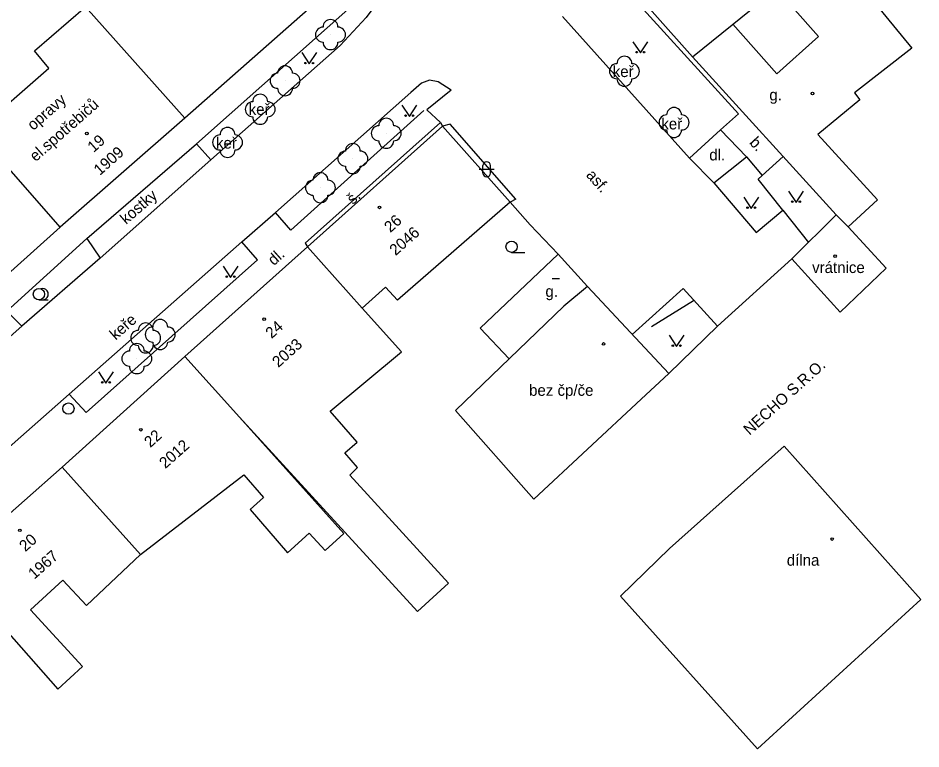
# Model space of a CAD drawing. Extents: x -584400 to -581602, y -1210894 to -1208793.
# Drawn here: x -582323.2 to -582263, y -1209653.2 to -1209604.5 of the extents above; entities that cross this region are included whole.
import ezdxf

# ---------------------------------------------------------------- set-up
doc = ezdxf.new("R2010")
doc.units = 0
for name, color, linetype in [('BUDOVY_MĚŘ', 7, 'Continuous'), ('MAP_ZN_BP', 7, 'Continuous'), ('POMOC_POPIS', 7, 'Continuous'), ('ROZHRANÍ_PLOCH', 7, 'Continuous'), ('ZELEŇ', 7, 'Continuous'), ('ZN_BUDOV', 7, 'Continuous'), ('ZN_DOPLŇKOVÉ', 7, 'Continuous'), ('ZN_KULTUR', 7, 'Continuous'), ('Č_POPIS_EVID', 7, 'Continuous')]:
    doc.layers.add(name, color=color, linetype=linetype)

msp = doc.modelspace()

# ---------------------------------------------------------------- linework, layer by layer
at = {"layer": 'BUDOVY_MĚŘ'}
for points in [[(-582278.22, -1209607.07), (-582269.12, -1209599.73)], [(-582275.53, -1209604.9), (-582272.59, -1209608.21), (-582269.81, -1209605.73), (-582271.58, -1209603.74), (-582268.27, -1209600.77), (-582263.58, -1209606.5), (-582267.42, -1209609.49), (-582267.06, -1209609.95), (-582269.86, -1209612.27), (-582265.88, -1209616.62)], [(-582283.24, -1209601.42), (-582278.22, -1209607.07)], [(-582326.01, -1209612.07), (-582321.16, -1209607.83), (-582322.12, -1209606.69), (-582318.72, -1209603.75)], [(-582312.09, -1209611.17), (-582318.72, -1209603.75)], [(-582303.86, -1209603.93), (-582312.09, -1209611.17)], [(-582278.22, -1209607.07), (-582268.63, -1209617.62)], [(-582312.09, -1209611.17), (-582320.4, -1209618.45)], [(-582294.89, -1209611.7), (-582303.9, -1209619.75)], [(-582294.89, -1209611.7), (-582290.39, -1209616.78)], [(-582320.4, -1209618.45), (-582326.01, -1209612.07)], [(-582290.39, -1209616.78), (-582297.91, -1209623.32)], [(-582267.84, -1209618.42), (-582265.88, -1209616.62)], [(-582268.63, -1209617.62), (-582271.6, -1209620.56)], [(-582268.63, -1209617.62), (-582267.84, -1209618.42)], [(-582320.4, -1209618.45), (-582330.08, -1209627.11)], [(-582267.84, -1209618.42), (-582265.29, -1209621.17)], [(-582312.08, -1209627.06), (-582303.9, -1209619.75)], [(-582300.26, -1209623.84), (-582303.9, -1209619.75)], [(-582287.18, -1209620.24), (-582292.39, -1209625.18), (-582290.45, -1209627.23)], [(-582287.18, -1209620.24), (-582285.23, -1209622.4)], [(-582271.6, -1209620.56), (-582268.36, -1209624.11)], [(-582265.29, -1209621.17), (-582268.36, -1209624.11)], [(-582297.91, -1209623.32), (-582298.71, -1209622.44), (-582300.26, -1209623.84)], [(-582285.23, -1209622.4), (-582286.8, -1209623.72)], [(-582285.23, -1209622.4), (-582279.79, -1209628.21)], [(-582281.64, -1209629.91), (-582288.81, -1209636.59), (-582294.03, -1209630.67), (-582286.8, -1209623.72)], [(-582308.43, -1209631.12), (-582296.57, -1209644.08), (-582294.5, -1209642.18), (-582301.08, -1209634.99), (-582300.56, -1209634.48), (-582301.41, -1209633.49), (-582300.59, -1209632.78), (-582301.49, -1209631.75), (-582302.39, -1209630.72), (-582297.63, -1209626.76), (-582300.26, -1209623.84)], [(-582320.28, -1209634.45), (-582312.08, -1209627.06)], [(-582308.43, -1209631.12), (-582312.08, -1209627.06)], [(-582279.79, -1209628.21), (-582281.64, -1209629.91)], [(-582315.04, -1209640.28), (-582308.15, -1209634.97), (-582306.83, -1209636.47), (-582307.72, -1209637.28), (-582305.23, -1209640.15), (-582303.8, -1209638.84), (-582302.73, -1209640.01), (-582301.47, -1209638.88), (-582308.43, -1209631.12)], [(-582279.76, -1209639.87), (-582272.1, -1209633.04)], [(-582272.1, -1209633.04), (-582262.98, -1209643.27)], [(-582327.84, -1209641.11), (-582320.28, -1209634.45)], [(-582315.04, -1209640.28), (-582320.28, -1209634.45)], [(-582279.76, -1209639.87), (-582283.02, -1209643.06), (-582273.88, -1209653.24)], [(-582323.98, -1209645.37), (-582320.55, -1209649.26), (-582318.92, -1209647.74), (-582322.38, -1209643.97), (-582320.23, -1209641.98), (-582318.65, -1209643.68), (-582316.24, -1209641.41), (-582315.04, -1209640.28)], [(-582262.98, -1209643.27), (-582273.88, -1209653.24)]]:
    msp.add_lwpolyline(points, dxfattribs=at)
at = {"layer": 'MAP_ZN_BP'}
for radius in [0.375, 0.0005]:
    msp.add_circle((-582319.85, -1209630.541), radius, dxfattribs=at)
at = {"layer": 'ROZHRANÍ_PLOCH'}
for points in [[(-582283.54, -1209601.66), (-582275.15, -1209610.89)], [(-582300.42, -1209603.2), (-582299.44, -1209602.33), (-582298.79, -1209602.36), (-582298.9, -1209602.96), (-582299.99, -1209604.45), (-582301.72, -1209606.32)], [(-582300.42, -1209603.2), (-582311.31, -1209612.88)], [(-582286.89, -1209604.39), (-582278.42, -1209613.83)], [(-582301.72, -1209606.32), (-582310.36, -1209613.96)], [(-582301.41, -1209605.99), (-582301.43, -1209606.01)], [(-582294.31, -1209609.31), (-582295.18, -1209608.74), (-582295.77, -1209608.63), (-582296.3, -1209608.83), (-582297, -1209609.47)], [(-582294.31, -1209609.31), (-582295.94, -1209610.62)], [(-582297, -1209609.47), (-582306.05, -1209617.47)], [(-582305.02, -1209618.63), (-582296.14, -1209610.66)], [(-582295.94, -1209610.62), (-582295.04, -1209611.46), (-582294.89, -1209611.7)], [(-582275.15, -1209610.89), (-582276.35, -1209611.96)], [(-582295.04, -1209611.46), (-582304.05, -1209619.51), (-582303.9, -1209619.75)], [(-582290, -1209616.57), (-582294.39, -1209611.58), (-582294.89, -1209611.7)], [(-582276.35, -1209611.96), (-582278.42, -1209613.83)], [(-582276.35, -1209611.96), (-582274.61, -1209613.74), (-582273.58, -1209615)], [(-582318.63, -1209619.2), (-582311.31, -1209612.88)], [(-582311.31, -1209612.88), (-582310.36, -1209613.96)], [(-582310.36, -1209613.96), (-582317.73, -1209620.51)], [(-582278.42, -1209613.83), (-582276.79, -1209615.49)], [(-582276.79, -1209615.49), (-582274.61, -1209613.74)], [(-582273.58, -1209615), (-582272.17, -1209613.72)], [(-582273.84, -1209615.24), (-582273.58, -1209615)], [(-582272.2, -1209617.31), (-582273.84, -1209615.24)], [(-582276.79, -1209615.49), (-582273.98, -1209618.79)], [(-582290, -1209616.57), (-582290.39, -1209616.78)], [(-582308.29, -1209619.42), (-582306.05, -1209617.47)], [(-582305.02, -1209618.63), (-582306.05, -1209617.47)], [(-582273.98, -1209618.79), (-582272.2, -1209617.31)], [(-582272.2, -1209617.31), (-582270.49, -1209619.46)], [(-582322.96, -1209625.05), (-582323.97, -1209624.05), (-582318.63, -1209619.2), (-582317.73, -1209620.51)], [(-582319.8, -1209629.59), (-582308.29, -1209619.42)], [(-582307.24, -1209620.61), (-582308.29, -1209619.42)], [(-582317.73, -1209620.51), (-582322.96, -1209625.05)], [(-582318.66, -1209630.81), (-582307.24, -1209620.61)], [(-582282.25, -1209625.59), (-582278.84, -1209622.53)], [(-582278.84, -1209622.53), (-582276.56, -1209625.04)], [(-582327.6, -1209629.13), (-582328.58, -1209628.07), (-582327.01, -1209626.55), (-582325.91, -1209627.65), (-582322.96, -1209625.05)], [(-582324.36, -1209633.61), (-582319.8, -1209629.59)], [(-582319.8, -1209629.59), (-582318.66, -1209630.81)]]:
    msp.add_lwpolyline(points, dxfattribs=at)
at = {"layer": 'ZELEŇ'}
for centre in [(-582302.37, -1209605.6), (-582282.76, -1209608.04), (-582305.4, -1209608.68), (-582307.06, -1209610.58), (-582279.45, -1209611.46), (-582298.65, -1209612.18), (-582309.24, -1209612.79), (-582300.88, -1209613.87), (-582303.04, -1209615.81), (-582313.73, -1209625.6), (-582314.7, -1209625.83), (-582315.29, -1209627.21)]:
    msp.add_circle(centre, 0.0005, dxfattribs=at)
for centre, start, end in [((-582302.87, -1209605.6), 89.99999, 269.99999), ((-582302.37, -1209605.1), 0, 179.99999), ((-582301.87, -1209605.6), 270, 89.99999), ((-582302.37, -1209606.1), 179.99999, 359.99999), ((-582283.26, -1209608.04), 89.99999, 269.99999), ((-582282.76, -1209607.54), 0, 179.99999), ((-582282.26, -1209608.04), 270, 89.99999), ((-582305.4, -1209608.18), 0, 179.99999), ((-582305.9, -1209608.68), 89.99999, 269.99999), ((-582304.9, -1209608.68), 270, 89.99999), ((-582282.76, -1209608.54), 179.99999, 359.99999), ((-582305.4, -1209609.18), 179.99999, 359.99999), ((-582307.06, -1209610.08), 0, 179.99999), ((-582307.56, -1209610.58), 89.99999, 269.99999), ((-582306.56, -1209610.58), 270, 89.99999), ((-582279.45, -1209610.96), 0, 179.99999), ((-582307.06, -1209611.08), 179.99999, 359.99999), ((-582279.95, -1209611.46), 89.99999, 269.99999), ((-582278.95, -1209611.46), 270, 89.99999), ((-582299.15, -1209612.18), 89.99999, 269.99999), ((-582298.65, -1209611.68), 0, 179.99999), ((-582298.15, -1209612.18), 270, 89.99999), ((-582309.74, -1209612.79), 89.99999, 269.99999), ((-582309.24, -1209612.29), 0, 179.99999), ((-582308.74, -1209612.79), 270, 89.99999), ((-582279.45, -1209611.96), 179.99999, 359.99999), ((-582300.88, -1209613.37), 0, 179.99999), ((-582298.65, -1209612.68), 179.99999, 359.99999), ((-582309.24, -1209613.29), 179.99999, 359.99999), ((-582301.38, -1209613.87), 89.99999, 269.99999), ((-582300.38, -1209613.87), 270, 89.99999), ((-582300.88, -1209614.37), 179.99999, 359.99999), ((-582303.54, -1209615.81), 89.99999, 269.99999), ((-582303.04, -1209615.31), 0, 179.99999), ((-582302.54, -1209615.81), 270, 89.99999), ((-582303.04, -1209616.31), 179.99999, 359.99999), ((-582314.7, -1209625.33), 0, 179.99999), ((-582313.73, -1209625.1), 0, 179.99999), ((-582315.2, -1209625.83), 89.99999, 269.99999), ((-582314.23, -1209625.6), 89.99999, 269.99999), ((-582314.2, -1209625.83), 270, 89.99999), ((-582313.23, -1209625.6), 270, 89.99999), ((-582315.29, -1209626.71), 0, 179.99999), ((-582313.73, -1209626.1), 179.99999, 359.99999), ((-582315.79, -1209627.21), 89.99999, 269.99999), ((-582314.7, -1209626.33), 179.99999, 359.99999), ((-582314.79, -1209627.21), 270, 89.99999), ((-582315.29, -1209627.71), 179.99999, 359.99999)]:
    msp.add_arc(centre, 0.5, start, end, dxfattribs=at)
at = {"layer": 'ZN_BUDOV'}
msp.add_line((-582287.59, -1209621.86), (-582287.09, -1209621.86), dxfattribs=at)
for centre in [(-582270.21, -1209609.53), (-582318.63, -1209612.2), (-582299.1, -1209617.12), (-582268.71, -1209620.37), (-582306.8, -1209624.58), (-582284.15, -1209626.23), (-582315.02, -1209631.95), (-582323.1, -1209638.66), (-582268.91, -1209639.24)]:
    msp.add_circle(centre, 0.0875, dxfattribs=at)
at = {"layer": 'ZN_DOPLŇKOVÉ'}
for points in [[(-582290.39, -1209616.78), (-582289.71, -1209617.54)], [(-582289.06, -1209618.28), (-582289.71, -1209617.54)], [(-582287.18, -1209620.24), (-582289.06, -1209618.28)], [(-582271.6, -1209620.56), (-582276.56, -1209625.04)], [(-582278.16, -1209623.35), (-582280.95, -1209625.09)], [(-582276.56, -1209625.04), (-582279.79, -1209628.21)]]:
    msp.add_lwpolyline(points, dxfattribs=at)
at = {"layer": 'ZN_KULTUR'}
for p, q in [((-582292.45, -1209614.58), (-582291.45, -1209614.58)), ((-582292.2, -1209614.83), (-582292.2, -1209614.33)), ((-582291.7, -1209614.83), (-582291.7, -1209614.33)), ((-582290.29, -1209620.125), (-582289.415, -1209620.125)), ((-582321.82, -1209623.285), (-582321.195, -1209623.285))]:
    msp.add_line(p, q, dxfattribs=at)
for points in [[(-582282.2, -1209606.07), (-582281.7, -1209606.82), (-582281.2, -1209606.07)], [(-582304.29, -1209606.8), (-582303.79, -1209607.55), (-582303.29, -1209606.8)], [(-582297.61, -1209610.3), (-582297.11, -1209611.05), (-582296.61, -1209610.3)], [(-582274.8, -1209616.44), (-582274.3, -1209617.19), (-582273.8, -1209616.44)], [(-582271.81, -1209616.04), (-582271.31, -1209616.79), (-582270.81, -1209616.04)], [(-582309.54, -1209621.04), (-582309.04, -1209621.79), (-582308.54, -1209621.04)], [(-582279.78, -1209625.64), (-582279.28, -1209626.39), (-582278.78, -1209625.64)], [(-582317.85, -1209628.09), (-582317.35, -1209628.84), (-582316.85, -1209628.09)]]:
    msp.add_lwpolyline(points, dxfattribs=at)
for centre, radius in [((-582281.95, -1209606.77), 0.05), ((-582281.45, -1209606.77), 0.05), ((-582304.04, -1209607.5), 0.05), ((-582303.54, -1209607.5), 0.05), ((-582297.36, -1209611), 0.05), ((-582296.86, -1209611), 0.05), ((-582274.55, -1209617.14), 0.05), ((-582274.05, -1209617.14), 0.05), ((-582271.56, -1209616.74), 0.05), ((-582271.06, -1209616.74), 0.05), ((-582290.29, -1209619.75), 0.375), ((-582309.29, -1209621.74), 0.05), ((-582308.79, -1209621.74), 0.05), ((-582321.82, -1209622.91), 0.375), ((-582279.53, -1209626.34), 0.05), ((-582279.03, -1209626.34), 0.05), ((-582317.6, -1209628.79), 0.05), ((-582317.1, -1209628.79), 0.05)]:
    msp.add_circle(centre, radius, dxfattribs=at)
for centre, radius, start, end in [((-582291.95, -1209614.33), 0.25, 0, 179.99999), ((-582291.95, -1209614.83), 0.25, 179.99999, 359.99999), ((-582321.57, -1209622.91), 0.375, 249.49437, 109.04743)]:
    msp.add_arc(centre, radius, start, end, dxfattribs=at)

# ---------------------------------------------------------------- texts
at = {"layer": 'POMOC_POPIS'}
for s, rotation, p in [('opravy', 41.22007, (-582322.2, -1209612.03)), ('el.spotřebičů', 41.22007, (-582322.04, -1209614.11)), ('b.', 312.31001, (-582274.47, -1209612.83)), ('asf.', 311.89989, (-582285.36, -1209615)), ('kostky', 40.7895, (-582316.01, -1209618.29)), ('š.', 41.77922, (-582300.88, -1209616.97)), ('dl.', 41.78535, (-582306.15, -1209621.04)), ('NECHO S.R.O.', 42.10501, (-582274.41, -1209632.36))]:
    msp.add_text(s, height=0.75, rotation=rotation, dxfattribs=at).set_placement(p)
for s, p in [('g.', (-582273.09, -1209609.99)), ('dl.', (-582277.1, -1209613.99)), ('vrátnice', (-582270.24, -1209621.5)), ('g.', (-582288.03, -1209623.09)), ('dílna', (-582271.93, -1209641.02))]:
    msp.add_text(s, height=0.75, dxfattribs=at).set_placement(p)
at = {"layer": 'ZELEŇ'}
for p in [(-582283.54, -1209608.43), (-582307.83, -1209610.95), (-582280.3, -1209611.92), (-582310.01, -1209613.2)]:
    msp.add_text('keř', height=0.75, dxfattribs=at).set_placement(p)
msp.add_text('keře', height=0.75, rotation=41.46318, dxfattribs=at).set_placement((-582316.7, -1209626.01))
at = {"layer": 'Č_POPIS_EVID'}
for s, rotation, p in [('19', 41.26499, (-582318.18, -1209613.5)), ('1909', 41.48501, (-582317.76, -1209615.03)), ('26', 41.78999, (-582298.38, -1209618.84)), ('2046', 41.48501, (-582298.03, -1209620.38)), ('24', 41.77298, (-582306.3, -1209625.91)), ('2033', 41.77298, (-582305.85, -1209627.84)), ('22', 42.028, (-582314.39, -1209633.18)), ('2012', 41.48501, (-582313.39, -1209634.58)), ('20', 41.38698, (-582322.73, -1209640.12)), ('1967', 41.48501, (-582322.13, -1209641.96))]:
    msp.add_text(s, height=0.75, rotation=rotation, dxfattribs=at).set_placement(p)
msp.add_text('bez čp/če', height=0.75, dxfattribs=at).set_placement((-582289.12, -1209629.69))

doc.saveas('drawing.dxf')
